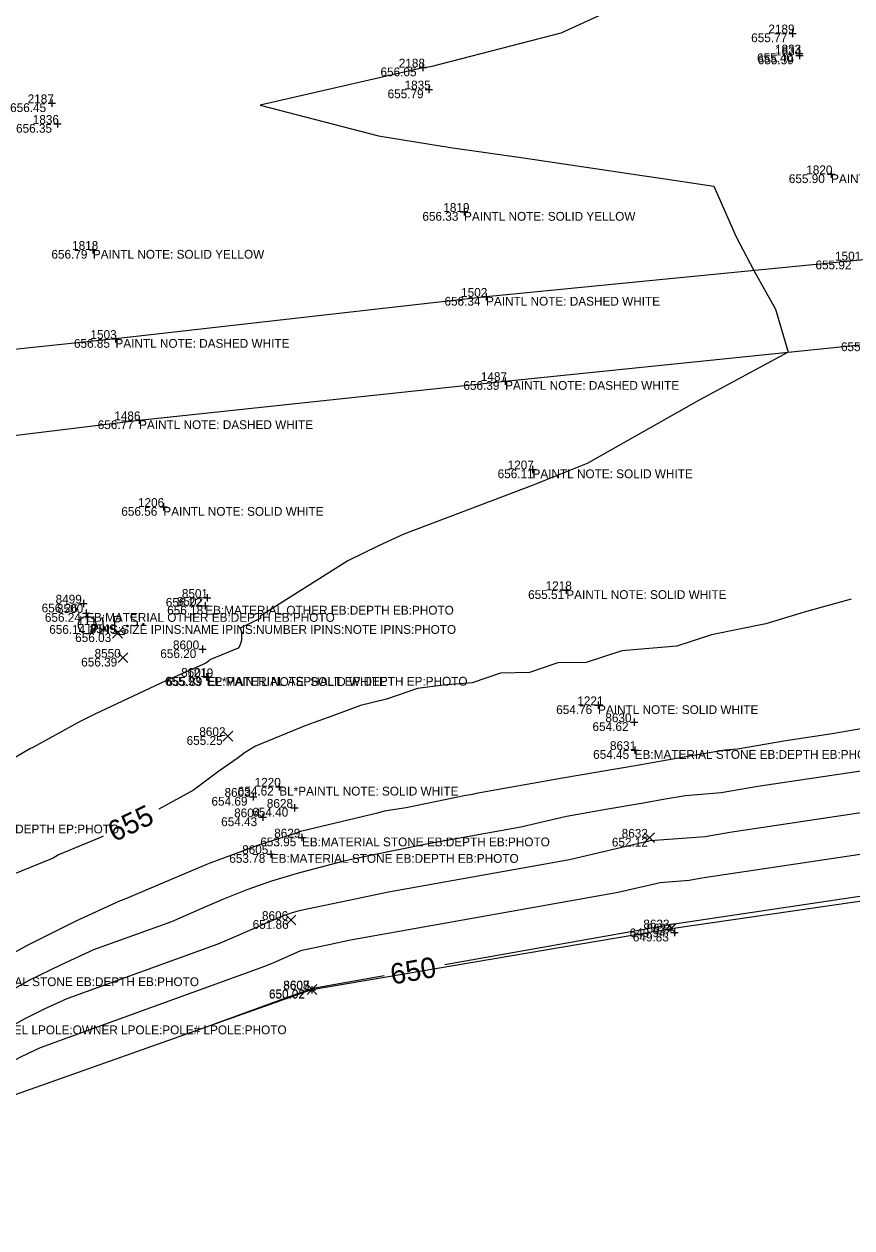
# Model space of a CAD drawing. Extents: x 2129350 to 2137777, y 657588 to 659885.
# Drawn here: x 2137313.2 to 2137426.1, y 659538.9 to 659702.9 of the extents above; entities that cross this region are included whole.
import ezdxf

# ---------------------------------------------------------------- set-up
doc = ezdxf.new("R2010")
doc.units = 0
for name, color, linetype in [('DT_X_Contour_Major', 7, 'Continuous'), ('DT_X_Contour_Minor', 7, 'Continuous'), ('DT_X_TIN_Hull', 7, 'Continuous'), ('PV_X_COP', 7, 'Continuous'), ('SV_P_Mon_Cells_Set', 7, 'Continuous'), ('SV_X_Random_Point', 7, 'Continuous'), ('SV_X_Shot_Marker', 7, 'Continuous'), ('SV_X_Text_Comment', 7, 'Continuous'), ('SV_X_Text_Elevation', 7, 'Continuous'), ('SV_X_Text_Name', 7, 'Continuous')]:
    doc.layers.add(name, color=color, linetype=linetype)

msp = doc.modelspace()

# ---------------------------------------------------------------- linework, layer by layer
at = {"layer": 'DT_X_Contour_Major'}
for points in [[(2137425.98, 659624.53), (2137419.58, 659622.79), (2137414.36, 659621.19), (2137406.93, 659619.68), (2137402.24, 659618.15), (2137394.73, 659617.52), (2137389.88, 659615.91), (2137386, 659615.87), (2137382.15, 659614.56), (2137378.21, 659614.46), (2137374.34, 659613.13), (2137370.38, 659612.84), (2137366.87, 659612.38), (2137362.65, 659610.91), (2137359.09, 659610.08), (2137355.18, 659608.61), (2137351.63, 659607.32), (2137344.8, 659604.51), (2137343.31, 659603.63), (2137343, 659603.39), (2137342.66, 659603.12), (2137342.3, 659602.83), (2137339.62, 659600.96), (2137336.33, 659598.5), (2137331.6, 659595.91)], [(2137324.03, 659592.27), (2137323.65, 659592.06), (2137317.93, 659589.69), (2137317.2, 659589.26), (2137311.39, 659586.89), (2137310.73, 659586.49), (2137304.95, 659583.97), (2137303.71, 659583.32), (2137298.65, 659580.78), (2137293.62, 659577.78), (2137292.85, 659577.24), (2137287.49, 659573.56), (2137287.29, 659573.42), (2137283.13, 659570.2), (2137282.07, 659569.38), (2137281.94, 659569.28), (2137277.08, 659565.16), (2137276.31, 659564.48), (2137271.99, 659560.58), (2137270.66, 659559.33), (2137266.81, 659555.69)], [(2137469.38, 659589.81), (2137451.33, 659587.61), (2137450.92, 659587.75), (2137450.44, 659587.53), (2137450.23, 659587.5), (2137450.02, 659587.46), (2137401.84, 659580.27), (2137401.68, 659580.25), (2137401.34, 659580.22), (2137400.83, 659580.1), (2137370.61, 659574.71)], [(2137362.34, 659573.24), (2137352.59, 659571.5), (2137352.54, 659571.49), (2137352.46, 659571.47), (2137352.39, 659571.44), (2137352.36, 659571.43), (2137339.28, 659566.69)]]:
    msp.add_lwpolyline(points, dxfattribs=at)
at = {"layer": 'DT_X_Contour_Minor'}
for points in [[(2137392.49, 659704.42), (2137386.42, 659701.69), (2137368.66, 659697.09), (2137367.64, 659696.93), (2137367.62, 659696.93), (2137366.85, 659696.78), (2137345.41, 659691.86), (2137361.56, 659687.67), (2137370.24, 659686.27), (2137370.64, 659686.21), (2137371.07, 659686.14), (2137381.31, 659684.7), (2137397.49, 659682.27), (2137400.31, 659681.86), (2137407.25, 659680.8), (2137410.3, 659673.91), (2137412.73, 659669.32), (2137415.69, 659664.04), (2137417.39, 659658.22), (2137405.29, 659651.65), (2137390, 659643.01), (2137384.34, 659640.74), (2137383.09, 659640.27), (2137382.63, 659640.1), (2137381.31, 659639.56), (2137365.01, 659633.4), (2137361.58, 659631.83), (2137357.38, 659629.75), (2137345.43, 659622.23), (2137345.5, 659621.95), (2137342.7, 659620.6), (2137342.78, 659620.35), (2137342.84, 659620.08), (2137342.88, 659619.8), (2137342.9, 659619.52), (2137342.9, 659619.23), (2137342.87, 659618.94), (2137342.81, 659618.66), (2137342.72, 659618.39), (2137342.6, 659618.13), (2137342.45, 659617.89), (2137338.55, 659616.27), (2137338.37, 659616.08), (2137338.17, 659615.91), (2137337.92, 659615.76), (2137332.57, 659613.4), (2137322.89, 659608.86), (2137321.7, 659608.27), (2137320.72, 659607.8), (2137314.45, 659604.35), (2137314.14, 659604.22), (2137307.26, 659600.21)], [(2137327.08, 659620.25), (2137325.7, 659620.09), (2137326.01, 659619.78), (2137326.91, 659619.73), (2137327.08, 659620.25)], [(2137430.21, 659607.36), (2137423.42, 659606.2), (2137417.1, 659605.26), (2137410.5, 659604.11), (2137408.75, 659603.98), (2137402.95, 659602.95), (2137396.83, 659601.89), (2137386.65, 659600.17), (2137374.89, 659598.07), (2137374.36, 659597.95), (2137373.25, 659597.75), (2137365.31, 659596.1), (2137362.34, 659595.68), (2137361.4, 659595.39), (2137350.92, 659592.88), (2137350.64, 659592.78), (2137350.37, 659592.68), (2137345.33, 659591.08), (2137345.07, 659590.98), (2137343.88, 659590.52), (2137338.7, 659588.61), (2137338.01, 659588.33), (2137332.96, 659586.21), (2137332.66, 659586.09), (2137332.65, 659586.09), (2137326.98, 659583.66), (2137326.34, 659583.43), (2137320.31, 659580.67), (2137314.57, 659577.83), (2137313.86, 659577.44), (2137308.69, 659574.68)], [(2137430.07, 659601.52), (2137413.28, 659599.01), (2137408.29, 659598.14), (2137403.42, 659597.77), (2137400.64, 659597.28), (2137397.7, 659596.77), (2137392.81, 659595.94), (2137387.17, 659594.93), (2137380.98, 659593.48), (2137368.09, 659591.18), (2137360.01, 659589.51), (2137356.67, 659588.8), (2137350.48, 659587.18), (2137346.99, 659586.1), (2137343.62, 659584.92), (2137340.44, 659583.68), (2137337.58, 659582.43), (2137333.33, 659580.6), (2137322.7, 659576.75), (2137318.2, 659574.69), (2137313.91, 659572.57), (2137309.56, 659570.15)], [(2137436.72, 659596.83), (2137409.47, 659592.77), (2137406.09, 659592.18), (2137398.61, 659591.6), (2137387.6, 659589.02), (2137362.92, 659584.62), (2137357.52, 659583.5), (2137350.73, 659582.06), (2137349.77, 659581.81), (2137349.24, 659581.64), (2137348.72, 659581.46), (2137348.23, 659581.27), (2137342.52, 659578.77), (2137339.67, 659577.54), (2137319.06, 659570.08), (2137316.08, 659568.72), (2137313.24, 659567.31), (2137308.04, 659564.41), (2137302.95, 659561.23), (2137300.48, 659559.5), (2137284.78, 659548.33), (2137282.72, 659546.79), (2137278.94, 659542.98)], [(2137443.37, 659592.15), (2137405.65, 659586.52), (2137403.89, 659586.21), (2137399.97, 659585.91), (2137394.22, 659584.56), (2137357.76, 659578.06), (2137355.03, 659577.49), (2137350.91, 659576.62), (2137347.46, 659575.1), (2137346.02, 659574.49), (2137315.43, 659563.41), (2137313.97, 659562.74), (2137312.58, 659562.05), (2137310.03, 659560.63), (2137307.54, 659559.07), (2137306.33, 659558.23), (2137283.73, 659542.16), (2137283.01, 659541.62), (2137281.7, 659540.3)]]:
    msp.add_lwpolyline(points, dxfattribs=at)
at = {"layer": 'DT_X_TIN_Hull'}
msp.add_lwpolyline([(2137242.81, 659580.4), (2137253.63, 659571.75), (2137255.05, 659569.68), (2137259.88, 659563.52), (2137265.54, 659557.23), (2137269.78, 659552.1), (2137272.21, 659549.74), (2137277.07, 659544.8), (2137283.17, 659538.87), (2137311.94, 659557.01), (2137352.49, 659571.37), (2137401.47, 659579.68), (2137450.87, 659586.86)], dxfattribs=at)
at = {"layer": 'PV_X_COP'}
for points in [[(2137705.48, 659695.46), (2137679.73, 659692.97), (2137629.06, 659688.91), (2137578.21, 659684.75), (2137527.87, 659680.07), (2137477.3, 659675.49), (2137426.77, 659670.69), (2137376.22, 659665.74), (2137325.7, 659660.01), (2137275.59, 659654.74), (2137225.49, 659648.9)], [(2137228.57, 659637.49), (2137278.76, 659642.81), (2137328.92, 659648.92), (2137378.82, 659654.27), (2137430.25, 659659.54), (2137480.22, 659663.83), (2137531.21, 659668.18), (2137581.56, 659672.8), (2137632.12, 659677.53), (2137682.98, 659681.53), (2137716.16, 659683.86)]]:
    msp.add_lwpolyline(points, dxfattribs=at)
at = {"layer": 'SV_P_Mon_Cells_Set'}
for points in [[(2137325.67, 659620.61), (2137325.51, 659622.2), (2137326.03, 659622.26), (2137326.09, 659622.25), (2137326.17, 659622.23), (2137326.21, 659622.21), (2137326.24, 659622.19), (2137326.29, 659622.13), (2137326.33, 659622.07), (2137326.36, 659621.97), (2137326.38, 659621.82), (2137326.37, 659621.77), (2137326.36, 659621.69), (2137326.32, 659621.6), (2137326.28, 659621.56), (2137326.25, 659621.53), (2137326.2, 659621.5), (2137326.11, 659621.48), (2137325.59, 659621.42)], [(2137328.51, 659622.4), (2137328.49, 659622.42), (2137328.45, 659622.44), (2137328.35, 659622.47), (2137328.23, 659622.48), (2137328.14, 659622.47), (2137328.11, 659622.47), (2137327.97, 659622.42), (2137327.86, 659622.33), (2137327.79, 659622.22), (2137327.78, 659622.12), (2137327.78, 659622.04), (2137327.82, 659621.95), (2137327.91, 659621.87), (2137328.56, 659621.56), (2137328.62, 659621.51), (2137328.64, 659621.46), (2137328.67, 659621.39), (2137328.68, 659621.31), (2137328.68, 659621.24), (2137328.67, 659621.19), (2137328.66, 659621.12), (2137328.64, 659621.07), (2137328.62, 659621.03), (2137328.59, 659620.99), (2137328.56, 659620.96), (2137328.52, 659620.93), (2137328.49, 659620.91), (2137328.39, 659620.89), (2137328.24, 659620.88), (2137328.14, 659620.89), (2137327.99, 659620.96), (2137327.89, 659621.03)], [(2137323.78, 659622.02), (2137324.13, 659622.06)], [(2137324.12, 659620.45), (2137323.95, 659622.04)], [(2137325.05, 659620.76), (2137325.1, 659620.77), (2137325.14, 659620.75), (2137325.18, 659620.7), (2137325.18, 659620.64), (2137325.16, 659620.58), (2137325.12, 659620.55), (2137325.07, 659620.55), (2137325.03, 659620.57), (2137325, 659620.62), (2137324.99, 659620.68), (2137325.02, 659620.73), (2137325.05, 659620.76)], [(2137327.28, 659620.99), (2137327.34, 659621), (2137327.37, 659620.98), (2137327.41, 659620.93), (2137327.42, 659620.87), (2137327.39, 659620.81), (2137327.36, 659620.79), (2137327.31, 659620.78), (2137327.27, 659620.8), (2137327.23, 659620.85), (2137327.23, 659620.91), (2137327.25, 659620.96), (2137327.28, 659620.99)], [(2137329.46, 659621.22), (2137329.51, 659621.22), (2137329.55, 659621.2), (2137329.58, 659621.15), (2137329.59, 659621.09), (2137329.56, 659621.04), (2137329.53, 659621.01), (2137329.48, 659621), (2137329.44, 659621.03), (2137329.4, 659621.07), (2137329.4, 659621.14), (2137329.43, 659621.19), (2137329.46, 659621.22)], [(2137323.94, 659620.43), (2137324.29, 659620.47)]]:
    msp.add_lwpolyline(points, dxfattribs=at)
msp.add_circle((2137321.85, 659621.02), 1.2, dxfattribs=at)
at = {"layer": 'SV_X_Random_Point'}
for p, q in [((2137325.31, 659619.24), (2137326.64, 659620.58)), ((2137325.31, 659620.58), (2137326.64, 659619.24)), ((2137326.05, 659615.9), (2137327.39, 659617.24)), ((2137326.05, 659617.24), (2137327.39, 659615.9)), ((2137340.36, 659605.22), (2137341.69, 659606.56)), ((2137340.36, 659606.56), (2137341.69, 659605.22)), ((2137397.84, 659591.37), (2137399.17, 659592.7)), ((2137397.84, 659592.7), (2137399.17, 659591.37)), ((2137348.98, 659580.17), (2137350.31, 659581.5)), ((2137348.98, 659581.5), (2137350.31, 659580.17)), ((2137400.8, 659579.01), (2137402.14, 659580.34)), ((2137400.8, 659580.34), (2137402.14, 659579.01)), ((2137351.82, 659570.7), (2137353.16, 659572.04)), ((2137351.82, 659572.04), (2137353.16, 659570.7))]:
    msp.add_line(p, q, dxfattribs=at)
at = {"layer": 'SV_X_Shot_Marker'}
for p, q in [((2137417.48, 659701.64), (2137418.48, 659701.64)), ((2137417.98, 659702.14), (2137417.98, 659701.14)), ((2137417.98, 659701.64), (2137417.98, 659701.64)), ((2137418.91, 659699.4), (2137418.91, 659698.4)), ((2137418.41, 659698.9), (2137419.41, 659698.9)), ((2137418.43, 659698.63), (2137419.43, 659698.63)), ((2137418.91, 659698.9), (2137418.91, 659698.9)), ((2137418.93, 659699.13), (2137418.93, 659698.13)), ((2137418.93, 659698.63), (2137418.93, 659698.63)), ((2137367.1, 659696.99), (2137368.1, 659696.99)), ((2137367.6, 659697.49), (2137367.6, 659696.49)), ((2137367.6, 659696.99), (2137367.6, 659696.99)), ((2137368.43, 659694.5), (2137368.43, 659693.5)), ((2137367.93, 659694), (2137368.93, 659694)), ((2137368.43, 659694), (2137368.43, 659694)), ((2137316.51, 659692.12), (2137317.51, 659692.12)), ((2137317.01, 659692.62), (2137317.01, 659691.62)), ((2137317.01, 659692.12), (2137317.01, 659692.12)), ((2137317.82, 659689.8), (2137317.82, 659688.8)), ((2137317.32, 659689.3), (2137318.32, 659689.3)), ((2137317.82, 659689.3), (2137317.82, 659689.3)), ((2137423.25, 659682.94), (2137423.25, 659681.94)), ((2137422.75, 659682.44), (2137423.75, 659682.44)), ((2137423.25, 659682.44), (2137423.25, 659682.44)), ((2137372.72, 659677.31), (2137373.72, 659677.31)), ((2137373.22, 659677.81), (2137373.22, 659676.81)), ((2137373.22, 659677.31), (2137373.22, 659677.31)), ((2137322.12, 659672.14), (2137323.12, 659672.14)), ((2137322.62, 659672.64), (2137322.62, 659671.64)), ((2137322.62, 659672.14), (2137322.62, 659672.14)), ((2137375.72, 659665.74), (2137376.72, 659665.74)), ((2137376.22, 659666.24), (2137376.22, 659665.24)), ((2137376.22, 659665.74), (2137376.22, 659665.74)), ((2137325.2, 659660.01), (2137326.2, 659660.01)), ((2137325.7, 659660.51), (2137325.7, 659659.51)), ((2137325.7, 659660.01), (2137325.7, 659660.01)), ((2137378.32, 659654.27), (2137379.32, 659654.27)), ((2137378.82, 659654.77), (2137378.82, 659653.77)), ((2137378.82, 659654.27), (2137378.82, 659654.27)), ((2137328.42, 659648.92), (2137329.42, 659648.92)), ((2137328.92, 659649.42), (2137328.92, 659648.42)), ((2137328.92, 659648.92), (2137328.92, 659648.92)), ((2137382.05, 659642.23), (2137383.05, 659642.23)), ((2137382.55, 659642.73), (2137382.55, 659641.73)), ((2137382.55, 659642.23), (2137382.55, 659642.23)), ((2137331.73, 659637.11), (2137332.73, 659637.11)), ((2137332.23, 659637.61), (2137332.23, 659636.61)), ((2137332.23, 659637.11), (2137332.23, 659637.11)), ((2137386.66, 659625.77), (2137387.66, 659625.77)), ((2137387.16, 659626.27), (2137387.16, 659625.27)), ((2137387.16, 659625.77), (2137387.16, 659625.77)), ((2137320.85, 659623.94), (2137321.85, 659623.94)), ((2137321.35, 659624.44), (2137321.35, 659623.44)), ((2137321.35, 659623.94), (2137321.35, 659623.94)), ((2137337.69, 659624.72), (2137338.69, 659624.72)), ((2137337.94, 659624.14), (2137337.94, 659623.14)), ((2137338.19, 659625.22), (2137338.19, 659624.22)), ((2137338.19, 659624.72), (2137338.19, 659624.72)), ((2137321.21, 659622.66), (2137322.21, 659622.66)), ((2137321.71, 659623.16), (2137321.71, 659622.16)), ((2137321.71, 659622.66), (2137321.71, 659622.66)), ((2137337.44, 659623.64), (2137338.44, 659623.64)), ((2137337.94, 659623.64), (2137337.94, 659623.64)), ((2137337.05, 659617.72), (2137338.05, 659617.72)), ((2137337.55, 659618.22), (2137337.55, 659617.22)), ((2137337.55, 659617.72), (2137337.55, 659617.72)), ((2137338.12, 659614.46), (2137338.12, 659613.46)), ((2137338.27, 659614.42), (2137338.27, 659613.42)), ((2137337.62, 659613.96), (2137338.62, 659613.96)), ((2137337.77, 659613.92), (2137338.77, 659613.92)), ((2137338.12, 659613.96), (2137338.12, 659613.96)), ((2137338.27, 659613.92), (2137338.27, 659613.92)), ((2137390.99, 659610.09), (2137391.99, 659610.09)), ((2137391.49, 659610.59), (2137391.49, 659609.59)), ((2137391.49, 659610.09), (2137391.49, 659610.09)), ((2137395.89, 659607.78), (2137396.89, 659607.78)), ((2137396.39, 659608.28), (2137396.39, 659607.28)), ((2137396.39, 659607.78), (2137396.39, 659607.78)), ((2137396.48, 659604.49), (2137396.48, 659603.49)), ((2137395.98, 659603.99), (2137396.98, 659603.99)), ((2137396.48, 659603.99), (2137396.48, 659603.99)), ((2137348.03, 659599.49), (2137348.03, 659598.49)), ((2137343.97, 659597.61), (2137344.97, 659597.61)), ((2137344.47, 659598.11), (2137344.47, 659597.11)), ((2137344.47, 659597.61), (2137344.47, 659597.61)), ((2137347.53, 659598.99), (2137348.53, 659598.99)), ((2137348.03, 659598.99), (2137348.03, 659598.99)), ((2137349.61, 659596.12), (2137350.61, 659596.12)), ((2137350.11, 659596.62), (2137350.11, 659595.62)), ((2137350.11, 659596.12), (2137350.11, 659596.12)), ((2137345.27, 659594.82), (2137346.27, 659594.82)), ((2137345.77, 659595.32), (2137345.77, 659594.32)), ((2137345.77, 659594.82), (2137345.77, 659594.82)), ((2137350.62, 659592.07), (2137351.62, 659592.07)), ((2137351.12, 659592.57), (2137351.12, 659591.57)), ((2137351.12, 659592.07), (2137351.12, 659592.07)), ((2137346.37, 659589.82), (2137347.37, 659589.82)), ((2137346.87, 659590.32), (2137346.87, 659589.32)), ((2137346.87, 659589.82), (2137346.87, 659589.82)), ((2137401.9, 659579.61), (2137401.9, 659578.61)), ((2137401.4, 659579.11), (2137402.4, 659579.11)), ((2137401.9, 659579.11), (2137401.9, 659579.11)), ((2137352.48, 659571.82), (2137352.48, 659570.82)), ((2137351.98, 659571.32), (2137352.98, 659571.32)), ((2137352.48, 659571.32), (2137352.48, 659571.32))]:
    msp.add_line(p, q, dxfattribs=at)

# ---------------------------------------------------------------- texts
at = {"layer": 'DT_X_Contour_Major'}
for s, rotation, p in [('655', 25.6779, (2137325.54, 659591.41)), ('650', 10.1136, (2137363.45, 659572.01))]:
    msp.add_text(s, height=2.8, rotation=rotation, dxfattribs=at).set_placement(p)
at = {"layer": 'SV_X_Text_Comment'}
for s, p in [('PAINTL NOTE: SOLID YELLOW', (2137423.25, 659681.24)), ('PAINTL NOTE: SOLID YELLOW', (2137373.22, 659676.11)), ('PAINTL NOTE: SOLID YELLOW', (2137322.62, 659670.94)), ('PAINTL NOTE: DASHED WHITE', (2137376.22, 659664.54)), ('PAINTL NOTE: DASHED WHITE', (2137325.7, 659658.8)), ('PAINTL NOTE: DASHED WHITE', (2137378.82, 659653.07)), ('PAINTL NOTE: DASHED WHITE', (2137328.92, 659647.72)), ('PAINTL NOTE: SOLID WHITE', (2137382.55, 659641.03)), ('PAINTL NOTE: SOLID WHITE', (2137332.23, 659635.91)), ('PAINTL NOTE: SOLID WHITE', (2137387.16, 659624.57)), ('EB:MATERIAL OTHER EB:DEPTH EB:PHOTO', (2137321.71, 659621.46)), ('EB:MATERIAL OTHER EB:DEPTH EB:PHOTO', (2137337.94, 659622.44)), ('IPINS:SIZE IPINS:NAME IPINS:NUMBER IPINS:NOTE IPINS:PHOTO', (2137321.85, 659619.82)), ('EP:MATERIAL ASPHALT EP:DEPTH EP:PHOTO', (2137338.12, 659612.76)), ('EL*PAINTL NOTE: SOLID WHITE', (2137338.27, 659612.72)), ('PAINTL NOTE: SOLID WHITE', (2137391.49, 659608.89)), ('EB:MATERIAL STONE EB:DEPTH EB:PHOTO', (2137396.48, 659602.79)), ('BL*PAINTL NOTE: SOLID WHITE', (2137348.03, 659597.79)), ('EP:MATERIAL ASPHALT EP:DEPTH EP:PHOTO', (2137290.62, 659592.63)), ('EB:MATERIAL STONE EB:DEPTH EB:PHOTO', (2137351.12, 659590.87)), ('EB:MATERIAL STONE EB:DEPTH EB:PHOTO', (2137346.87, 659588.62)), ('EB:MATERIAL STONE EB:DEPTH EB:PHOTO', (2137303.29, 659571.82)), ('LPOLE:MATERIAL STEEL LPOLE:OWNER LPOLE:POLE# LPOLE:PHOTO', (2137294.63, 659565.26))]:
    msp.add_text(s, height=1.2, dxfattribs=at).set_placement(p)
at = {"layer": 'SV_X_Text_Elevation'}
for s, p in [('655.77', (2137412.36, 659700.44)), ('655.40', (2137413.16, 659697.7)), ('655.39', (2137413.26, 659697.43)), ('656.05', (2137361.83, 659695.79)), ('655.79', (2137362.8, 659692.8)), ('656.45', (2137311.34, 659690.92)), ('656.35', (2137312.15, 659688.1)), ('655.90', (2137417.49, 659681.24)), ('656.33', (2137367.54, 659676.11)), ('656.79', (2137316.97, 659670.94)), ('655.92', (2137421.12, 659669.49)), ('656.34', (2137370.55, 659664.54)), ('656.85', (2137320.04, 659658.8)), ('655.92', (2137424.6, 659658.34)), ('656.39', (2137373.13, 659653.07)), ('656.77', (2137323.28, 659647.72)), ('656.11', (2137377.8, 659641.03)), ('656.56', (2137326.5, 659635.91)), ('655.51', (2137381.95, 659624.57)), ('656.26', (2137315.64, 659622.74)), ('656.22', (2137332.56, 659623.52)), ('656.24', (2137316.08, 659621.46)), ('656.18', (2137332.75, 659622.44)), ('656.14', (2137316.67, 659619.82)), ('656.03', (2137320.21, 659618.71)), ('656.20', (2137331.81, 659616.52)), ('656.39', (2137321.03, 659615.37)), ('655.93', (2137332.46, 659612.76)), ('655.89', (2137332.62, 659612.72)), ('654.76', (2137385.78, 659608.89)), ('654.62', (2137390.73, 659606.58)), ('655.25', (2137335.4, 659604.69)), ('654.45', (2137390.82, 659602.79)), ('654.69', (2137338.79, 659596.41)), ('654.62', (2137342.37, 659597.79)), ('654.40', (2137344.35, 659594.92)), ('654.43', (2137340.11, 659593.62)), ('653.95', (2137345.44, 659590.87)), ('652.12', (2137393.37, 659590.84)), ('653.78', (2137341.22, 659588.62)), ('651.86', (2137344.4, 659579.63)), ('649.94', (2137395.79, 659578.48)), ('649.83', (2137396.23, 659577.91)), ('650.02', (2137346.63, 659570.17)), ('650.02', (2137346.62, 659570.12))]:
    msp.add_text(s, height=1.2, dxfattribs=at).set_placement(p)
at = {"layer": 'SV_X_Text_Name'}
for s, p in [('2189', (2137414.7, 659701.64)), ('1833', (2137415.6, 659698.9)), ('1834', (2137415.62, 659698.63)), ('2188', (2137364.32, 659696.99)), ('1835', (2137365.11, 659694)), ('2187', (2137313.73, 659692.12)), ('1836', (2137314.43, 659689.3)), ('1820', (2137419.87, 659682.44)), ('1819', (2137370.39, 659677.31)), ('1818', (2137319.79, 659672.14)), ('1501', (2137423.79, 659670.69)), ('1502', (2137372.82, 659665.74)), ('1503', (2137322.29, 659660.01)), ('1487', (2137375.51, 659654.27)), ('1486', (2137325.54, 659648.92)), ('1207', (2137379.16, 659642.23)), ('1206', (2137328.77, 659637.11)), ('8501', (2137334.75, 659624.72)), ('1218', (2137384.34, 659625.77)), ('8499', (2137317.54, 659623.94)), ('8500', (2137317.73, 659622.66)), ('8502', (2137334.07, 659623.64)), ('111', (2137320.5, 659621.02)), ('8549', (2137322.19, 659619.91)), ('8600', (2137333.54, 659617.72)), ('8550', (2137322.85, 659616.57)), ('8601', (2137334.65, 659613.96)), ('1219', (2137335.46, 659613.92)), ('1221', (2137388.66, 659610.09)), ('8630', (2137392.48, 659607.78)), ('8602', (2137337.13, 659605.89)), ('8631', (2137393.11, 659603.99)), ('1220', (2137344.67, 659598.99)), ('8603', (2137340.57, 659597.61)), ('8604', (2137341.88, 659594.82)), ('8628', (2137346.33, 659596.12)), ('8629', (2137347.34, 659592.07)), ('8632', (2137394.71, 659592.04)), ('8605', (2137342.97, 659589.82)), ('8606', (2137345.67, 659580.83)), ('8633', (2137397.66, 659579.68)), ('8634', (2137398.1, 659579.11)), ('8608', (2137348.57, 659571.32)), ('8607', (2137348.59, 659571.37))]:
    msp.add_text(s, height=1.2, dxfattribs=at).set_placement(p)

doc.saveas('drawing.dxf')
